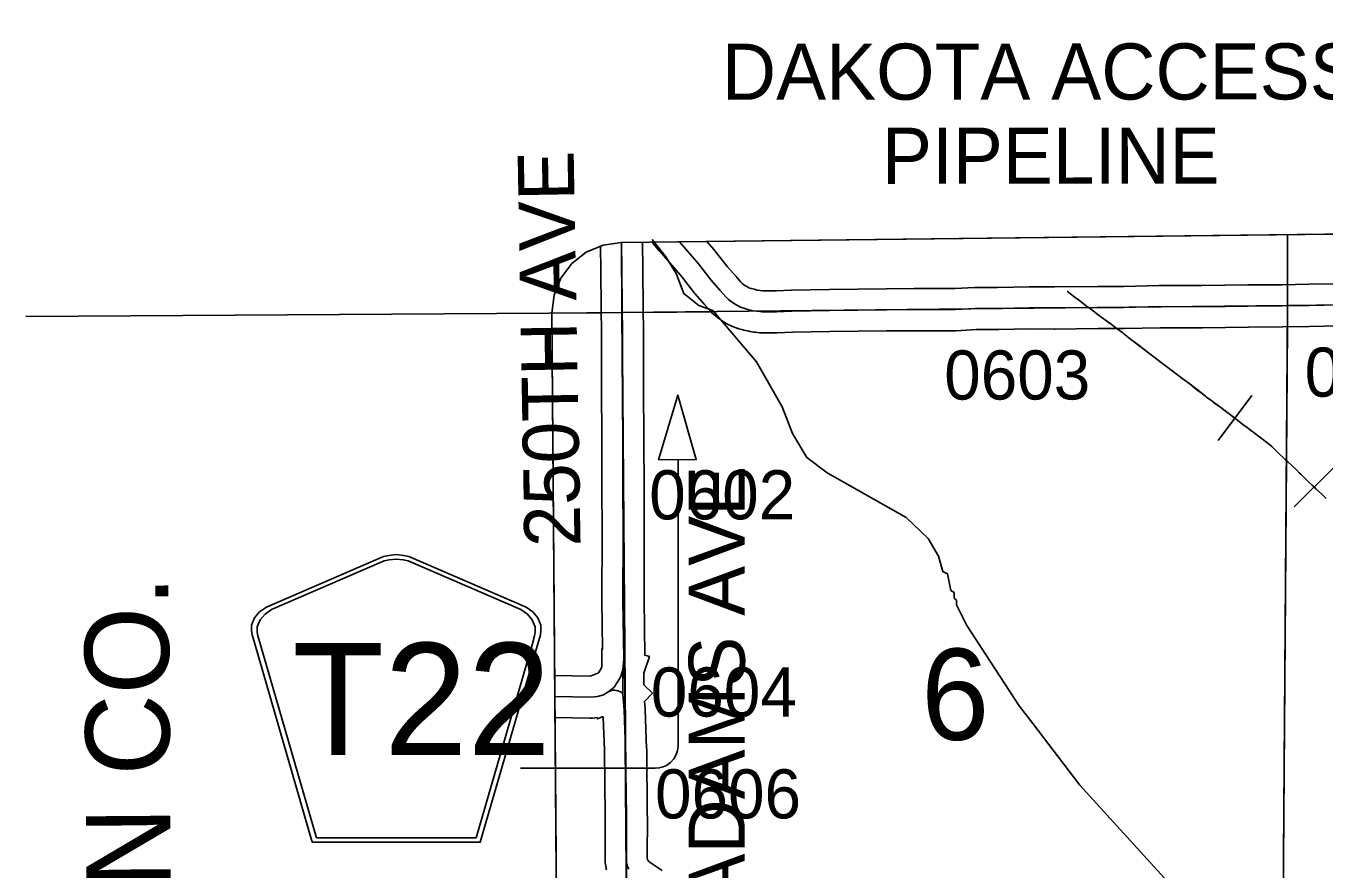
# Model space of a CAD drawing. Extents: x 23.6 to 68.7, y -63 to -29.
# Drawn here: x 31.746 to 33.597, y -34.579 to -33.376 of the extents above; entities that cross this region are included whole.
import ezdxf

# ---------------------------------------------------------------- set-up
doc = ezdxf.new("R2010")
doc.units = 0
for name, color, linetype in [('tdCoClipBndry', 7, 'Continuous'), ('tdCoCoAdjSecRdTxt', 7, 'Continuous'), ('tdCoCoBndry', 7, 'Continuous'), ('tdCoCoBndryPart', 7, 'Continuous'), ('tdCoCoBndryTxt', 7, 'Continuous'), ('tdCoDirctArrow', 7, 'Continuous'), ('tdCoHydroRiver', 7, 'Continuous'), ('tdCoPipe', 7, 'Continuous'), ('tdCoPipeTxt', 7, 'Continuous'), ('tdCoSecRdNmbr', 7, 'Continuous'), ('tdCoSecRdTxt', 7, 'Continuous'), ('tdCoSecRteBand', 7, 'Continuous'), ('tdCoSecRteCL', 7, 'Continuous'), ('tdCoSectLine', 7, 'Continuous'), ('tdCoSectLinePart', 7, 'Continuous'), ('tdCoSectNmbr', 7, 'Continuous'), ('tdCoShieldCoRte', 7, 'Continuous'), ('tdCoSurfGravel', 7, 'Continuous'), ('tdCoTwpBndryShd', 7, 'Continuous')]:
    doc.layers.add(name, color=color, linetype=linetype)

msp = doc.modelspace()

# ---------------------------------------------------------------- linework, layer by layer
at = {"layer": 'tdCoClipBndry'}
msp.add_lwpolyline([(32.5923, -42.7484), (32.5183, -35.7733), (32.5031, -34.7682), (32.4957, -33.7858), (32.4988, -33.76), (32.5086, -33.7359), (32.5242, -33.7151), (32.5447, -33.699), (32.5687, -33.6888), (32.5944, -33.6851), (36.5353, -33.6387), (37.5451, -33.6329), (39.5046, -33.6092), (41.4955, -33.5687), (42.4818, -33.5704), (43.4945, -33.5446), (44.4809, -33.54), (48.4512, -33.5006), (56.4135, -33.3762)], dxfattribs=at)
at = {"layer": 'tdCoCoBndry'}
for p, q in [((33.5451, -33.7751), (32.596, -33.7851)), ((32.596, -33.7851), (33.5451, -33.7751)), ((34.5318, -33.7634), (33.5451, -33.7751)), ((33.5451, -33.7751), (34.5318, -33.7634)), ((32.596, -33.7851), (32.4957, -33.7857)), ((32.4957, -33.7857), (32.596, -33.7851)), ((32.6034, -34.7674), (32.596, -33.7851)), ((32.596, -33.7851), (32.6034, -34.7674))]:
    msp.add_line(p, q, dxfattribs=at)
msp.add_lwpolyline([(38.5466, -33.6208), (37.5451, -33.6329), (36.5353, -33.6387), (32.5944, -33.6851), (32.5687, -33.6888), (32.5447, -33.699), (32.5242, -33.7151), (32.5086, -33.7359), (32.4988, -33.76), (32.4957, -33.7857), (32.596, -33.7851), (33.5451, -33.7751), (34.5318, -33.7634), (34.5572, -33.7632), (35.5293, -33.7523), (35.5467, -33.752), (36.5368, -33.7387), (36.5469, -33.7386), (37.5464, -33.7329), (38.5486, -33.7216)], close=True, dxfattribs=at)
for points in [[(34.5314, -33.7634), (33.5448, -33.7751), (32.5956, -33.7851)], [(32.6811, -41.7451), (32.6722, -40.7503), (32.66, -39.7633), (32.6473, -38.7637), (32.6407, -37.7639), (32.6293, -36.7665), (32.6186, -35.7721), (32.6034, -34.7674), (32.596, -33.7851), (33.5451, -33.7751), (34.5318, -33.7634)], [(32.6811, -41.7451), (32.6722, -40.7503), (32.66, -39.7633), (32.6473, -38.7637), (32.6407, -37.7639), (32.6293, -36.7665), (32.6186, -35.7721), (32.6034, -34.7674), (32.596, -33.7851), (32.4957, -33.7857), (32.4957, -33.7858), (32.5031, -34.7682), (32.5183, -35.7733), (32.5923, -42.7484)], [(32.5956, -33.7851), (32.6031, -34.7674), (32.6183, -35.7721), (32.629, -36.7665), (32.6404, -37.7639), (32.6469, -38.7636), (32.6597, -39.7633), (32.6718, -40.7503), (32.6807, -41.745)]]:
    msp.add_lwpolyline(points, dxfattribs=at)
at = {"layer": 'tdCoCoBndryPart'}
for points in [[(31.7457, -33.7905), (32.5657, -33.7853)], [(32.625, -33.7848), (32.7228, -33.7837)]]:
    msp.add_lwpolyline(points, dxfattribs=at)
at = {"layer": 'tdCoDirctArrow'}
msp.add_lwpolyline([(32.6476, -33.9951), (32.675, -33.9027), (32.7015, -33.9947)], close=True, dxfattribs=at)
msp.add_lwpolyline([(32.4511, -34.4345), (32.6428, -34.4348), (32.6487, -34.4344), (32.6543, -34.4327), (32.6591, -34.4307), (32.6646, -34.4268), (32.6695, -34.4214), (32.673, -34.4154), (32.6747, -34.4094), (32.6758, -34.4038), (32.6757, -34.4), (32.6755, -34.3978), (32.6757, -33.9953)], dxfattribs=at)
at = {"layer": 'tdCoHydroRiver'}
for points in [[(32.7253, -33.782), (32.7051, -33.7751), (32.6837, -33.758), (32.673, -33.7291), (32.658, -33.7056), (32.6387, -33.681)], [(33.0324, -34.1072), (33.0006, -34.0774), (32.888, -34.0136), (32.8594, -33.9918), (32.8386, -33.9572), (32.8241, -33.9194), (32.7873, -33.855), (32.7253, -33.782)], [(33.1813, -34.3711), (33.1619, -34.346), (33.0874, -34.2314), (33.0727, -34.2016), (33.0727, -34.1952), (33.0694, -34.1921), (33.0693, -34.1842), (33.0646, -34.1811), (33.0596, -34.1575), (33.0533, -34.1544), (33.0468, -34.1323), (33.0324, -34.1072)], [(33.6414, -35.4613), (33.6335, -35.455), (33.6254, -35.433), (33.6158, -35.4141), (33.6013, -35.3827), (33.5948, -35.3559), (33.5897, -35.3181), (33.5767, -35.2645), (33.5542, -35.2189), (33.5254, -35.1734), (33.4885, -35.0995), (33.4915, -35.071), (33.5117, -35.0282), (33.5159, -34.973), (33.5156, -34.9272), (33.5181, -34.8451), (33.5132, -34.8262), (33.4939, -34.7916), (33.4747, -34.7681), (33.449, -34.7288), (33.3781, -34.6016), (33.2486, -34.459), (33.1813, -34.3711)]]:
    msp.add_lwpolyline(points, dxfattribs=at)
at = {"layer": 'tdCoPipe'}
for p, q in [((33.4455, -33.9676), (33.4935, -33.9034)), ((33.5541, -34.0618), (33.6112, -34.0055))]:
    msp.add_line(p, q, dxfattribs=at)
for points in [[(33.2303, -33.7544), (33.2346, -33.7577), (33.2377, -33.7601), (33.242, -33.7635), (33.2465, -33.7668), (33.2577, -33.7752), (33.2637, -33.7797), (33.2746, -33.788), (33.2786, -33.791), (33.2866, -33.7969), (33.2882, -33.798), (33.2931, -33.8017), (33.2962, -33.8039), (33.2993, -33.8062), (33.3017, -33.808), (33.3096, -33.8141), (33.3112, -33.8153), (33.3183, -33.8208), (33.3227, -33.8242), (33.3344, -33.8331), (33.3361, -33.8343), (33.3445, -33.8408), (33.3464, -33.8422), (33.3566, -33.85), (33.3584, -33.8514), (33.3689, -33.8593), (33.3703, -33.8603), (33.3822, -33.8694), (33.3897, -33.8752), (33.394, -33.8784), (33.4058, -33.8873), (33.4119, -33.892), (33.4175, -33.8963), (33.4209, -33.899), (33.4278, -33.9043), (33.4292, -33.9054), (33.4352, -33.91), (33.4373, -33.9115), (33.4392, -33.9129), (33.4493, -33.9204), (33.4598, -33.9282), (33.4614, -33.9294), (33.4688, -33.935), (33.4695, -33.9355)], [(33.5999, -34.0502), (33.593, -34.0436), (33.5851, -34.0362), (33.5826, -34.0337), (33.5804, -34.0315), (33.5757, -34.0271), (33.5719, -34.0235), (33.5636, -34.0155), (33.5613, -34.0133), (33.5575, -34.0094), (33.5507, -34.0032), (33.5451, -33.9979), (33.5414, -33.9944), (33.5309, -33.9845), (33.5291, -33.9827), (33.5221, -33.976), (33.5195, -33.9735), (33.5134, -33.9688), (33.5107, -33.9668), (33.5087, -33.9652), (33.5012, -33.9596), (33.497, -33.9565), (33.492, -33.9527), (33.4852, -33.9475), (33.4828, -33.9458), (33.4762, -33.9407), (33.4733, -33.9385), (33.4687, -33.9351), (33.4614, -33.9295), (33.4598, -33.9283), (33.4493, -33.9205), (33.4392, -33.913), (33.4373, -33.9115), (33.4352, -33.91), (33.4292, -33.9055), (33.4277, -33.9043), (33.4208, -33.899), (33.4174, -33.8964), (33.4118, -33.8921), (33.4057, -33.8873), (33.394, -33.8785), (33.3897, -33.8753), (33.3822, -33.8694), (33.3703, -33.8604), (33.3689, -33.8593), (33.3584, -33.8514), (33.3565, -33.85), (33.3464, -33.8423), (33.3445, -33.8408), (33.3361, -33.8343), (33.3343, -33.8332), (33.3226, -33.8242), (33.3183, -33.8209), (33.3112, -33.8154), (33.3096, -33.8141), (33.3016, -33.808), (33.2993, -33.8063), (33.2962, -33.804), (33.2931, -33.8017), (33.2881, -33.7981), (33.2866, -33.7969), (33.2786, -33.791), (33.2746, -33.788), (33.2637, -33.7798), (33.2577, -33.7753), (33.2465, -33.7669), (33.242, -33.7635), (33.2377, -33.7601), (33.2346, -33.7578), (33.2303, -33.7545)], [(33.5826, -34.0336), (33.5851, -34.0362), (33.593, -34.0436), (33.5999, -34.0502)]]:
    msp.add_lwpolyline(points, dxfattribs=at)
at = {"layer": 'tdCoSecRteBand'}
for points in [[(32.6249, -33.6848), (32.6253, -33.7236), (32.6253, -33.7237), (32.6253, -33.7237), (32.6259, -33.7782), (32.6259, -33.7847), (32.6262, -33.8068), (32.6262, -33.8069), (32.6262, -33.8071), (32.6264, -33.887), (32.6269, -33.9706), (32.6269, -33.9707), (32.6269, -33.9708), (32.627, -34.0306), (32.6274, -34.0992), (32.6274, -34.0994), (32.6274, -34.0996), (32.627, -34.1956), (32.628, -34.2734), (32.6348, -34.2756), (32.6268, -34.2994), (32.6268, -34.314), (32.6268, -34.314), (32.6268, -34.314), (32.6268, -34.3141), (32.6268, -34.3159), (32.6392, -34.3276), (32.6277, -34.3398), (32.6285, -34.3498), (32.6285, -34.3503), (32.6285, -34.3508), (32.6307, -34.4068), (32.6308, -34.4073), (32.6308, -34.4077), (32.6317, -34.5024), (32.6318, -34.5026), (32.6318, -34.5028), (32.6315, -34.5637), (32.6318, -34.5645), (32.6322, -34.5655), (32.6327, -34.5663), (32.6333, -34.5672), (32.6339, -34.5679), (32.6343, -34.5683), (32.6528, -34.5807)], [(33.6186, -33.8041), (33.5757, -33.8046), (33.5376, -33.8052), (33.5375, -33.8052), (33.5374, -33.8052), (33.489, -33.8056), (33.4232, -33.8066), (33.4229, -33.8066), (33.4226, -33.8066), (33.363, -33.8065), (33.3118, -33.8079), (33.3113, -33.8079), (33.3109, -33.8079), (33.2745, -33.8079), (33.2126, -33.8084), (33.2123, -33.8085), (33.212, -33.8084), (33.1771, -33.8081), (33.1324, -33.8092), (33.1321, -33.8092), (33.1319, -33.8092), (33.1007, -33.8093), (33.0722, -33.8108), (33.0715, -33.8108), (33.0708, -33.8108), (33.0127, -33.8108), (32.973, -33.8112), (32.892, -33.8121), (32.8388, -33.8131), (32.8169, -33.8139), (32.8164, -33.8139), (32.8159, -33.8139), (32.7974, -33.8139), (32.7948, -33.8139), (32.7933, -33.8139), (32.7917, -33.8137), (32.7856, -33.8131), (32.7847, -33.813), (32.7839, -33.8129), (32.783, -33.8127), (32.7778, -33.8119), (32.7769, -33.8117), (32.776, -33.8115), (32.77, -33.8102), (32.7691, -33.81), (32.7683, -33.8098), (32.7624, -33.8081), (32.7615, -33.8078), (32.7607, -33.8075), (32.7548, -33.8055), (32.7531, -33.8049), (32.7514, -33.8041), (32.7469, -33.8018), (32.7459, -33.8013), (32.745, -33.8008), (32.7405, -33.7982), (32.7396, -33.7976), (32.7387, -33.797), (32.7345, -33.7941), (32.7336, -33.7935), (32.7328, -33.7928), (32.7288, -33.7896), (32.7279, -33.7889), (32.7271, -33.7882), (32.7234, -33.7847), (32.7223, -33.7837), (32.7213, -33.7826), (32.7132, -33.7733), (32.7131, -33.7732), (32.713, -33.7731), (32.7001, -33.7583), (32.6996, -33.7577), (32.6992, -33.7572), (32.6814, -33.7344), (32.6494, -33.6976), (32.6491, -33.6973), (32.6488, -33.697), (32.6386, -33.6846)], [(32.7168, -33.6837), (32.7272, -33.6956), (32.7277, -33.6962), (32.7282, -33.6968), (32.746, -33.7196), (32.7582, -33.7337), (32.7653, -33.7417), (32.7671, -33.7435), (32.7695, -33.7453), (32.7719, -33.747), (32.7745, -33.7485), (32.7764, -33.7495), (32.7797, -33.7506), (32.7839, -33.7518), (32.7882, -33.7528), (32.7926, -33.7535), (32.7963, -33.7539)], [(32.4996, -34.3026), (32.5491, -34.3035), (32.5517, -34.3032), (32.5612, -34.2993), (32.5621, -34.2985), (32.5637, -34.2963), (32.5659, -34.2925), (32.5668, -34.2897), (32.5668, -34.2646), (32.5679, -34.2646), (32.567, -34.1961), (32.567, -34.1959), (32.567, -34.1956), (32.5674, -34.0994), (32.567, -34.0309), (32.567, -34.0309), (32.567, -34.0308), (32.5669, -33.9709), (32.5664, -33.8873), (32.5664, -33.8872), (32.5664, -33.8872), (32.5662, -33.8074), (32.5659, -33.7855), (32.5659, -33.779), (32.5659, -33.7789), (32.5659, -33.7789), (32.5653, -33.7243), (32.5649, -33.6904)], [(32.7963, -33.7539), (32.7974, -33.7539), (32.8155, -33.7539), (32.837, -33.7532), (32.8372, -33.7532), (32.8374, -33.7532), (32.8909, -33.7521), (32.8911, -33.7521), (32.8912, -33.7521), (32.9724, -33.7512), (32.9724, -33.7512), (32.9725, -33.7512), (33.0122, -33.7508), (33.0124, -33.7508), (33.0125, -33.7508), (33.07, -33.7508), (33.0984, -33.7494), (33.099, -33.7494), (33.0997, -33.7494), (33.1313, -33.7492), (33.1762, -33.7481), (33.1767, -33.7481), (33.1772, -33.7481), (33.2124, -33.7484), (33.2741, -33.7479), (33.2743, -33.7479), (33.2744, -33.7479), (33.3105, -33.7479), (33.3618, -33.7465), (33.3623, -33.7465), (33.3627, -33.7465), (33.4225, -33.7466), (33.4882, -33.7456), (33.4883, -33.7456), (33.4885, -33.7456), (33.5368, -33.7452), (33.5749, -33.7447), (33.5749, -33.7447), (33.5749, -33.7447), (33.618, -33.7441)], [(32.5736, -34.5795), (32.5731, -34.578), (32.5728, -34.5764), (32.5725, -34.5744), (32.572, -34.5722), (32.5715, -34.5694), (32.5715, -34.5665), (32.5718, -34.5028), (32.5708, -34.4088), (32.5689, -34.3619), (32.5684, -34.3613), (32.5672, -34.3617), (32.5607, -34.3644), (32.56, -34.3626), (32.5536, -34.3633), (32.5518, -34.3635), (32.5499, -34.3635), (32.5, -34.3626)]]:
    msp.add_lwpolyline(points, dxfattribs=at)
at = {"layer": 'tdCoSecRteCL'}
for points in [[(32.5968, -34.2946), (32.5981, -34.2793), (32.597, -34.1957), (32.5974, -34.0994), (32.597, -34.0308), (32.5969, -33.9708), (32.5964, -33.8871), (32.5962, -33.8072), (32.5959, -33.7851), (32.5959, -33.7786), (32.5953, -33.724), (32.5949, -33.6851)], [(32.6774, -33.6841), (32.7045, -33.7153), (32.7228, -33.7387), (32.7356, -33.7535), (32.7438, -33.7627), (32.7475, -33.7662), (32.7515, -33.7694), (32.7558, -33.7723), (32.7602, -33.7749), (32.7648, -33.7772), (32.7706, -33.7792), (32.7765, -33.7809), (32.7826, -33.7823), (32.7878, -33.7831), (32.7886, -33.7832), (32.7948, -33.7839), (32.7974, -33.7839), (32.8159, -33.7839), (32.838, -33.7832), (32.8915, -33.7821), (32.9727, -33.7812), (33.0125, -33.7808), (33.0708, -33.7808), (33.0999, -33.7794), (33.1317, -33.7792), (33.1769, -33.7781), (33.2124, -33.7784), (33.2744, -33.7779), (33.3109, -33.7779), (33.3626, -33.7765), (33.4227, -33.7766), (33.4887, -33.7756), (33.5372, -33.7752), (33.5753, -33.7747), (33.6184, -33.7741)], [(32.5968, -34.2946), (32.5934, -34.3048), (32.5889, -34.3127), (32.5843, -34.319), (32.577, -34.3252)], [(32.5968, -34.3288), (32.5968, -34.3141), (32.5968, -34.314), (32.5968, -34.2946)], [(32.4998, -34.3326), (32.5505, -34.3335), (32.5605, -34.3324), (32.5692, -34.3299), (32.577, -34.3252)], [(32.577, -34.3252), (32.5795, -34.3242), (32.5822, -34.3236), (32.5849, -34.3234), (32.5875, -34.3237), (32.5902, -34.3244), (32.5926, -34.3255), (32.5949, -34.327), (32.5968, -34.3288)], [(32.6052, -34.5788), (32.6035, -34.5748), (32.6023, -34.5708), (32.6019, -34.5688), (32.6015, -34.5666), (32.6018, -34.5027), (32.6008, -34.408), (32.5985, -34.352), (32.5968, -34.3288)]]:
    msp.add_lwpolyline(points, dxfattribs=at)
at = {"layer": 'tdCoSectLine'}
for points in [[(32.5947, -33.6851), (32.5956, -33.7851)], [(33.5444, -33.6739), (33.5448, -33.7751)], [(32.5956, -33.7851), (33.5448, -33.7751)], [(33.5448, -33.7751), (33.5373, -34.7565)], [(33.5448, -33.7751), (34.5314, -33.7634)], [(32.4957, -33.7857), (32.5956, -33.7851)], [(32.5956, -33.7851), (32.6031, -34.7674)]]:
    msp.add_lwpolyline(points, dxfattribs=at)
at = {"layer": 'tdCoSectLinePart'}
for points in [[(33.5444, -33.6739), (33.5447, -33.7448)], [(32.4957, -33.7857), (32.5657, -33.7853)], [(32.625, -33.7848), (32.7228, -33.7837)], [(33.5446, -33.805), (33.5373, -34.7565)]]:
    msp.add_lwpolyline(points, dxfattribs=at)
at = {"layer": 'tdCoShieldCoRte'}
for points in [[(32.1539, -34.5404), (32.072, -34.2575), (32.0681, -34.2443), (32.0674, -34.2384), (32.0674, -34.2306), (32.0716, -34.2203), (32.0789, -34.2118), (32.0885, -34.2051), (32.2557, -34.1328), (32.2632, -34.1312), (32.2737, -34.1302), (32.2841, -34.1312), (32.2916, -34.1328), (32.4589, -34.2051), (32.4685, -34.2118), (32.4757, -34.2203), (32.48, -34.2306), (32.48, -34.2384), (32.4793, -34.2443), (32.4754, -34.2575), (32.3934, -34.5404)], [(32.1598, -34.534), (32.08, -34.2588), (32.0763, -34.2461), (32.0756, -34.2405), (32.0756, -34.233), (32.0797, -34.2231), (32.0867, -34.2149), (32.0959, -34.2085), (32.2564, -34.1391), (32.2637, -34.1375), (32.2737, -34.1366), (32.2837, -34.1375), (32.2909, -34.1391), (32.4515, -34.2085), (32.4607, -34.2149), (32.4677, -34.2231), (32.4717, -34.233), (32.4717, -34.2405), (32.471, -34.2461), (32.4673, -34.2588), (32.3876, -34.534)]]:
    msp.add_lwpolyline(points, close=True, dxfattribs=at)
at = {"layer": 'tdCoSurfGravel'}
msp.add_line((32.7948, -33.7839), (32.7974, -33.7839), dxfattribs=at)
for points in [[(32.5959, -33.7851), (32.5959, -33.7786), (32.5953, -33.724), (32.5949, -33.6851)], [(32.6774, -33.6841), (32.7045, -33.7153), (32.7228, -33.7387), (32.7356, -33.7535), (32.7438, -33.7627), (32.7475, -33.7662), (32.7515, -33.7694), (32.7558, -33.7723), (32.7602, -33.7749), (32.7648, -33.7772), (32.7706, -33.7792), (32.7765, -33.7809), (32.7826, -33.7823), (32.7878, -33.7831), (32.7886, -33.7832), (32.7948, -33.7839)], [(32.7974, -33.7839), (32.8159, -33.7839), (32.838, -33.7832), (32.8915, -33.7821), (32.9727, -33.7812), (33.0125, -33.7808), (33.0708, -33.7808), (33.0999, -33.7794), (33.1317, -33.7792), (33.1769, -33.7781), (33.2124, -33.7784), (33.2744, -33.7779), (33.3109, -33.7779), (33.3626, -33.7765), (33.4227, -33.7766), (33.4887, -33.7756), (33.5372, -33.7752), (33.5753, -33.7747), (33.6184, -33.7741)], [(32.5968, -34.2946), (32.5981, -34.2793), (32.597, -34.1957), (32.5974, -34.0994), (32.597, -34.0308), (32.5969, -33.9708), (32.5964, -33.8871), (32.5962, -33.8072), (32.5959, -33.7851)], [(32.5968, -34.2946), (32.5934, -34.3048), (32.5889, -34.3127), (32.5843, -34.319), (32.577, -34.3252)], [(32.5968, -34.3141), (32.5968, -34.314), (32.5968, -34.2946)], [(32.6052, -34.5788), (32.6035, -34.5748), (32.6023, -34.5708), (32.6019, -34.5688), (32.6015, -34.5666), (32.6018, -34.5027), (32.6008, -34.408), (32.5985, -34.352), (32.5968, -34.3288), (32.5968, -34.3141)], [(32.4998, -34.3326), (32.5505, -34.3335), (32.5605, -34.3324), (32.5692, -34.3299), (32.577, -34.3252)], [(32.577, -34.3252), (32.5795, -34.3242), (32.5822, -34.3236), (32.5849, -34.3234), (32.5875, -34.3237), (32.5902, -34.3244), (32.5926, -34.3255), (32.5949, -34.327), (32.5968, -34.3288)]]:
    msp.add_lwpolyline(points, dxfattribs=at)
at = {"layer": 'tdCoTwpBndryShd'}
for points in [[(32.5956, -33.7851), (33.5448, -33.7751), (34.5314, -33.7634)], [(32.6807, -41.745), (32.6718, -40.7503), (32.6597, -39.7633), (32.6469, -38.7636), (32.6404, -37.7639), (32.629, -36.7665), (32.6183, -35.7721), (32.6031, -34.7674), (32.5956, -33.7851)]]:
    msp.add_lwpolyline(points, dxfattribs=at)

# ---------------------------------------------------------------- texts
at = {"layer": 'tdCoCoAdjSecRdTxt'}
msp.add_text('250TH AVE', height=0.08, rotation=91.0056, dxfattribs=at).set_placement((32.5366, -34.1184))
at = {"layer": 'tdCoCoBndryTxt'}
msp.add_text('MARION CO.', height=0.12, rotation=90.4363, dxfattribs=at).set_placement((31.9561, -35.1312))
at = {"layer": 'tdCoPipeTxt'}
for s, p in [('DAKOTA ACCESS', (32.7381, -33.4816)), ('PIPELINE', (32.9663, -33.6014))]:
    msp.add_text(s, height=0.08, rotation=0.0403, dxfattribs=at).set_placement(p)
at = {"layer": 'tdCoSecRdNmbr'}
for s, rotation, p in [('0501', 0.0264, (33.5691, -33.9049)), ('0603', 0.0261, (33.0551, -33.909)), ('0602', 0.0257, (32.6344, -34.0799)), ('0604', 0.0258, (32.6367, -34.3611)), ('0606', 0.0258, (32.6427, -34.5064))]:
    msp.add_text(s, height=0.07, rotation=rotation, dxfattribs=at).set_placement(p)
at = {"layer": 'tdCoSecRdTxt'}
msp.add_text('ADAMS AVE', height=0.08, rotation=90, dxfattribs=at).set_placement((32.7707, -34.6277))
at = {"layer": 'tdCoSectNmbr'}
msp.add_text('6', height=0.13, rotation=1.026, dxfattribs=at).set_placement((33.0234, -34.3952))
at = {"layer": 'tdCoShieldCoRte'}
msp.add_text('T22', height=0.16, dxfattribs=at).set_placement((32.1257, -34.4161))

doc.saveas('drawing.dxf')
